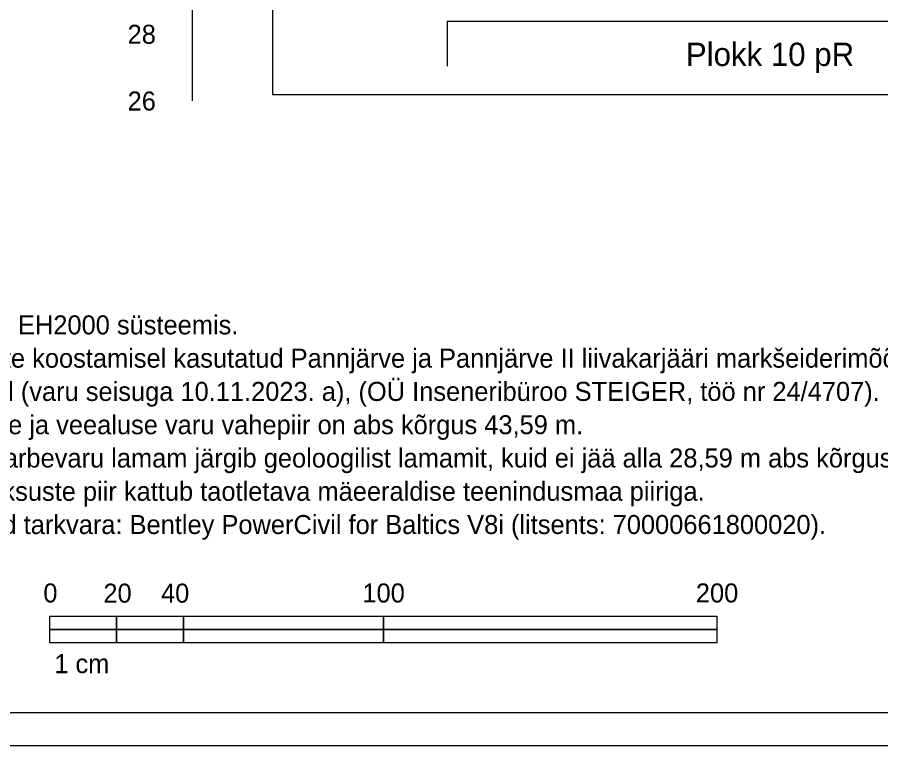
# Model space of a CAD drawing. Extents: x 700746 to 706058, y 6570320 to 6580460.
# Drawn here: x 704908.2 to 705167.1, y 6575528.7 to 6575747.1 of the extents above; entities that cross this region are included whole.
import ezdxf

# ---------------------------------------------------------------- set-up
doc = ezdxf.new("R2010")
doc.units = 0
for name, color, linetype in [('ABIJOONIS', 7, 'Continuous'), ('Lõige vormistus', 7, 'Continuous'), ('mõõtpost vasak', 7, 'Continuous'), ('Plokid', 7, 'Continuous'), ('Täide', 7, 'Continuous'), ('VORMISTUS', 7, 'Continuous')]:
    doc.layers.add(name, color=color, linetype=linetype)

msp = doc.modelspace()

# ---------------------------------------------------------------- linework, layer by layer
at = {"layer": 'ABIJOONIS'}
msp.add_lwpolyline([(703946.83, 6576748.7), (705626.83, 6576748.7), (705626.83, 6575528.7), (703946.83, 6575528.7), (703946.83, 6576748.7)], dxfattribs=at)
at = {"layer": 'mõõtpost vasak'}
msp.add_line((704960.75, 6575721.97), (704960.75, 6576121.97), dxfattribs=at)
at = {"layer": 'Plokid'}
for q in [(705037.09, 6575732.37), (705279.14, 6575745.87)]:
    msp.add_line((705037.09, 6575745.9), q, dxfattribs=at)
at = {"layer": 'Täide'}
for p, q in [((704984.75, 6575800.07), (704984.75, 6575731.87)), ((704984.75, 6575731.87), (704984.75, 6575723.87)), ((704984.75, 6575723.87), (705303.72, 6575723.87)), ((704984.75, 6575723.87), (705297.67, 6575723.87))]:
    msp.add_line(p, q, dxfattribs=at)
msp.add_lwpolyline([(704984.75, 6575917.01), (704984.75, 6575731.87), (704984.75, 6575723.87), (704984.75, 6575723.87)], dxfattribs=at)
at = {"layer": 'VORMISTUS'}
for points in [[(703986.83, 6575538.7), (705616.83, 6575538.7), (705616.83, 6576738.7), (703986.83, 6576738.7)], [(704918.01, 6575567.58), (704938.01, 6575567.58), (704938.01, 6575563.58), (704918.01, 6575563.58)], [(704918.01, 6575567.58), (705118.01, 6575567.58), (705118.01, 6575559.58), (704918.01, 6575559.58)], [(704938.01, 6575567.58), (704958.01, 6575567.58), (704958.01, 6575563.58), (704938.01, 6575563.58)], [(704958.01, 6575567.58), (705018.01, 6575567.58), (705018.01, 6575563.58), (704958.01, 6575563.58)], [(705018.01, 6575567.58), (705118.01, 6575567.58), (705118.01, 6575563.58), (705018.01, 6575563.58)], [(704918.01, 6575563.58), (704938.01, 6575563.58), (704938.01, 6575559.58), (704918.01, 6575559.58)], [(704938.01, 6575563.58), (704958.01, 6575563.58), (704958.01, 6575559.58), (704938.01, 6575559.58)], [(704958.01, 6575563.58), (705018.01, 6575563.58), (705018.01, 6575559.58), (704958.01, 6575559.58)], [(705018.01, 6575563.58), (705118.01, 6575563.58), (705118.01, 6575559.58), (705018.01, 6575559.58)]]:
    msp.add_lwpolyline(points, close=True, dxfattribs=at)

# ---------------------------------------------------------------- texts
at = {"layer": 'Lõige vormistus'}
msp.add_text('-', height=0.00016, dxfattribs=at).set_placement((704984.75, 6575723.87))
at = {"layer": 'mõõtpost vasak'}
for s, p in [('28', (704941.29, 6575739.12)), ('26', (704941.29, 6575719.12))]:
    msp.add_text(s, height=5.7, dxfattribs=at).set_placement(p)
at = {"layer": 'Plokid'}
msp.add_text('Plokk 10 pR', height=7, dxfattribs=at).set_placement((705108.71, 6575732.46))
at = {"layer": 'VORMISTUS'}
for s, p in [('1. Kõrgused EH2000 süsteemis.', (704865.2, 6575652)), ('2. Läbilõigete koostamisel kasutatud Pannjärve ja Pannjärve II liivakarjääri markšeiderimõõdistuse', (704865.2, 6575642.02)), ('    läbilõikeid (varu seisuga 10.11.2023. a), (OÜ Inseneribüroo STEIGER, töö nr 24/4707).', (704865.2, 6575632.05)), ('3. Veepealse ja veealuse varu vahepiir on abs kõrgus 43,59 m.', (704865.2, 6575622.07)), ('4. Aktiivse tarbevaru lamam järgib geoloogilist lamamit, kuid ei jää alla 28,59 m abs kõrguse.', (704865.2, 6575612.1)), ('5. Katastriüksuste piir kattub taotletava mäeeraldise teenindusmaa piiriga.', (704865.2, 6575602.12)), ('6. Kasutatud tarkvara: Bentley PowerCivil for Baltics V8i (litsents: 70000661800020).', (704865.2, 6575592.15)), ('0', (704916.02, 6575571.65)), ('100', (705011.71, 6575571.65)), ('200', (705111.71, 6575571.65)), ('20', (704934.03, 6575571.59)), ('40', (704951.31, 6575571.59)), ('1 cm', (704919.3, 6575550.45))]:
    msp.add_text(s, height=5.7, rotation=0.0038, dxfattribs=at).set_placement(p)

doc.saveas('drawing.dxf')
